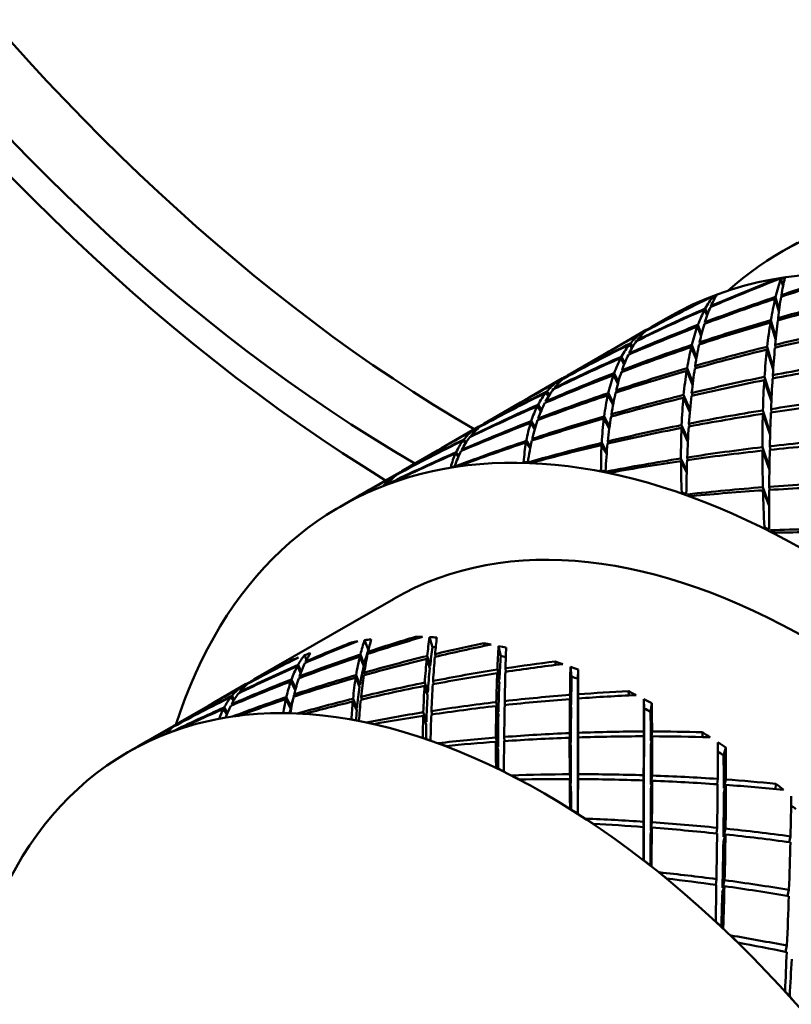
# Model space of a CAD drawing. Header units: inches. Extents: x 0.1 to 33.9, y 0.6 to 21.4.
# Tile 270 of 285: x 28.862 to 29.043, y 16.248 to 16.479. Entities that reach past the tile are written whole.
import ezdxf

# ---------------------------------------------------------------- set-up
doc = ezdxf.new("R2010")
doc.units = ezdxf.units.IN
doc.header["$MEASUREMENT"] = 0
doc.layers.add('Visible (ANSI)', color=7, linetype='Continuous', lineweight=50)

msp = doc.modelspace()

# ---------------------------------------------------------------- linework, layer by layer
at = {"layer": 'Visible (ANSI)'}
for p, q in [((29.04019, 16.42429), (29.04399, 16.42649)), ((29.03911, 16.41775), (29.03901, 16.41792)), ((29.0407, 16.41633), (29.04017, 16.4181)), ((29.02458, 16.4133), (29.02432, 16.41398)), ((29.04036, 16.41391), (29.04031, 16.41426)), ((29.02331, 16.41351), (29.02327, 16.41357)), ((29.02382, 16.41149), (29.02378, 16.41169)), ((29.03973, 16.41044), (29.03886, 16.41342)), ((29.03895, 16.4138), (29.03977, 16.41078)), ((29.02287, 16.4094), (29.02233, 16.41085)), ((29.02247, 16.41111), (29.02297, 16.40969)), ((29.00988, 16.40679), (29.01368, 16.40899)), ((29.02075, 16.40725), (29.02156, 16.40502)), ((29.02243, 16.40755), (29.02236, 16.40787)), ((29.03897, 16.40388), (29.03776, 16.40784)), ((29.03785, 16.40838), (29.03901, 16.4043)), ((29.03959, 16.40836), (29.03952, 16.40885)), ((29.00044, 16.40134), (29.00862, 16.40607)), ((29.00741, 16.40478), (29.00724, 16.40515)), ((29.00745, 16.4053), (29.00759, 16.40497)), ((29.00871, 16.40594), (29.0087, 16.40599)), ((29.02147, 16.40464), (29.0206, 16.40685)), ((29.00522, 16.40176), (29.00476, 16.40271)), ((29.00497, 16.40296), (29.00539, 16.40204)), ((29.00656, 16.40359), (29.00652, 16.40372)), ((29.01932, 16.40257), (29.02043, 16.39965)), ((29.02123, 16.40274), (29.02113, 16.40318)), ((29.03894, 16.40195), (29.03885, 16.40258)), ((28.99084, 16.3958), (28.99882, 16.40041)), ((29.00468, 16.40037), (29.0046, 16.40061)), ((29.02036, 16.39921), (29.01919, 16.40206)), ((29.03839, 16.39681), (29.03691, 16.40146)), ((29.03698, 16.40213), (29.03842, 16.39728)), ((29.00342, 16.39796), (29.00266, 16.39949)), ((29.00285, 16.39985), (29.00357, 16.39832)), ((29.00197, 16.39351), (29.00094, 16.3955)), ((29.00209, 16.39392), (29.0011, 16.39594)), ((29.00306, 16.39631), (29.00294, 16.39666)), ((29.01949, 16.39322), (29.0181, 16.39649)), ((29.01955, 16.3937), (29.0182, 16.39709)), ((29.02023, 16.39709), (29.0201, 16.39764)), ((29.03842, 16.39471), (29.0383, 16.39546)), ((28.98113, 16.39019), (28.98898, 16.39473)), ((28.98783, 16.39336), (28.98758, 16.39379)), ((28.98785, 16.39399), (28.98806, 16.39361)), ((28.98954, 16.39486), (28.98952, 16.39491)), ((29.03797, 16.38932), (29.0363, 16.3943)), ((29.03799, 16.3898), (29.03635, 16.39507)), ((28.98567, 16.39044), (28.9851, 16.39136)), ((28.98585, 16.39075), (28.98534, 16.39164)), ((28.98717, 16.39236), (28.9871, 16.39251)), ((29.00091, 16.38893), (28.99973, 16.39126)), ((29.00155, 16.39188), (29.0017, 16.39145)), ((29.01888, 16.38723), (29.01739, 16.39082)), ((29.01927, 16.39128), (29.01943, 16.39065)), ((28.97134, 16.38454), (28.97915, 16.38905)), ((28.98404, 16.38724), (28.98326, 16.38854)), ((28.98502, 16.38931), (28.98512, 16.38907)), ((28.99961, 16.39076), (29.00083, 16.3885)), ((29.01733, 16.39016), (29.01884, 16.38675)), ((28.98308, 16.38819), (28.9839, 16.38691)), ((29.00044, 16.38629), (29.00061, 16.38582)), ((29.03595, 16.38639), (29.03767, 16.38147)), ((29.03769, 16.38194), (29.03597, 16.38721)), ((29.03789, 16.38751), (29.03802, 16.38671)), ((28.98153, 16.38429), (28.98249, 16.38283)), ((28.98259, 16.38316), (28.98165, 16.38467)), ((28.98328, 16.38531), (28.98341, 16.38501)), ((28.99868, 16.38528), (28.99996, 16.38299)), ((29.00001, 16.3834), (28.99875, 16.3858)), ((29.01864, 16.3841), (29.01881, 16.38346)), ((28.9615, 16.37886), (28.96935, 16.38339)), ((28.968, 16.38249), (28.96828, 16.38211)), ((28.9685, 16.38234), (28.96826, 16.38268)), ((28.96994, 16.38361), (28.96996, 16.38356)), ((29.01688, 16.38309), (29.01839, 16.37985)), ((29.01841, 16.3803), (29.01691, 16.38376)), ((28.96569, 16.38015), (28.96622, 16.37945)), ((28.96638, 16.3797), (28.96587, 16.38039)), ((28.96744, 16.38116), (28.96751, 16.38104)), ((28.98043, 16.37968), (28.9814, 16.37826)), ((28.98146, 16.37856), (28.9805, 16.38006)), ((28.98189, 16.38052), (28.98203, 16.38021)), ((28.99937, 16.37739), (28.99817, 16.37957)), ((28.9996, 16.37992), (28.99977, 16.37946)), ((28.95166, 16.37318), (28.95964, 16.37779)), ((28.9639, 16.37711), (28.96456, 16.37628)), ((28.96466, 16.37651), (28.96402, 16.37737)), ((28.96536, 16.37795), (28.96545, 16.37778)), ((28.99815, 16.37908), (28.99934, 16.37704)), ((29.03751, 16.37371), (29.03585, 16.37857)), ((29.03585, 16.37776), (29.0375, 16.37329)), ((29.0376, 16.37878), (29.03775, 16.37797)), ((29.01812, 16.37294), (29.01676, 16.37593)), ((29.01677, 16.37532), (29.01811, 16.37256)), ((29.01822, 16.37616), (29.01839, 16.37555)), ((28.94186, 16.36752), (28.95004, 16.37225)), ((28.94882, 16.37141), (28.94903, 16.37118)), ((28.94919, 16.37133), (28.94899, 16.37155)), ((28.95027, 16.37225), (28.9503, 16.37222)), ((29.03743, 16.36513), (29.03598, 16.36918)), ((29.036, 16.36845), (29.03743, 16.36478)), ((29.03745, 16.36929), (29.03759, 16.36855)), ((28.93681, 16.3646), (28.9406, 16.3668)), ((28.94931, 16.34295), (28.91654, 16.32404)), ((28.94344, 16.33095), (28.94255, 16.33328)), ((28.95469, 16.33364), (28.95452, 16.3341)), ((28.95851, 16.33165), (28.95782, 16.33401)), ((28.93961, 16.3325), (28.93948, 16.33278)), ((28.97071, 16.33196), (28.97053, 16.3326)), ((28.97449, 16.32958), (28.974, 16.33192)), ((28.9257, 16.32856), (28.92564, 16.32867)), ((28.92894, 16.32869), (28.92844, 16.32976)), ((28.94236, 16.32721), (28.94145, 16.32945)), ((28.94157, 16.32996), (28.94246, 16.32763)), ((28.94349, 16.33013), (28.94339, 16.33058)), ((28.95787, 16.32668), (28.95715, 16.32892)), ((28.95723, 16.32959), (28.95793, 16.32723)), ((28.95919, 16.32941), (28.9591, 16.33004)), ((28.92756, 16.32562), (28.92679, 16.32718)), ((28.92698, 16.32753), (28.92771, 16.32598)), ((28.92881, 16.32805), (28.92874, 16.3283)), ((28.9737, 16.32641), (28.97419, 16.32407)), ((28.97566, 16.32589), (28.97561, 16.32671)), ((28.98741, 16.3275), (28.98725, 16.32832)), ((28.99112, 16.32476), (28.99084, 16.32705)), ((28.99259, 16.32422), (28.99265, 16.32639)), ((28.92642, 16.32204), (28.92542, 16.32408)), ((28.92738, 16.32444), (28.92727, 16.32479)), ((28.9414, 16.32233), (28.94048, 16.32451)), ((28.94148, 16.32283), (28.94057, 16.32512)), ((28.94261, 16.32512), (28.94248, 16.32567)), ((28.97416, 16.32339), (28.97366, 16.32558)), ((28.91466, 16.32295), (28.90793, 16.31906)), ((28.91368, 16.32167), (28.91342, 16.32212)), ((28.91369, 16.32232), (28.91391, 16.32192)), ((28.91538, 16.32319), (28.91536, 16.32324)), ((28.9263, 16.32163), (28.92527, 16.32364)), ((28.95734, 16.32042), (28.95662, 16.32257)), ((28.95738, 16.32105), (28.95667, 16.32334)), ((28.95873, 16.32298), (28.95862, 16.32373)), ((28.9118, 16.31903), (28.91122, 16.31996)), ((28.91198, 16.31934), (28.91145, 16.32025)), ((28.91328, 16.32097), (28.91322, 16.32112)), ((28.92409, 16.31943), (28.92522, 16.31732)), ((28.92532, 16.31773), (28.9242, 16.31994)), ((28.92603, 16.32056), (28.92618, 16.32012)), ((28.94078, 16.31733), (28.93986, 16.31956)), ((28.94174, 16.32002), (28.9419, 16.3194)), ((28.99099, 16.31738), (28.99071, 16.31949)), ((28.99072, 16.32047), (28.991, 16.31818)), ((28.99259, 16.3183), (28.99266, 16.32062)), ((28.99266, 16.31964), (28.99259, 16.3175)), ((29.00453, 16.32034), (29.00443, 16.32131)), ((29.00814, 16.31727), (29.00807, 16.31948)), ((28.90594, 16.31792), (28.89924, 16.31405)), ((28.90943, 16.31715), (28.91026, 16.31585)), ((28.9104, 16.31619), (28.90961, 16.3175)), ((28.91138, 16.31828), (28.91148, 16.31804)), ((28.93979, 16.3189), (28.94073, 16.31679)), ((28.97393, 16.31576), (28.97343, 16.31785)), ((28.97395, 16.31652), (28.97345, 16.31877)), ((28.97549, 16.31808), (28.97543, 16.31901)), ((29.00962, 16.31651), (29.00991, 16.31854)), ((28.9563, 16.31556), (28.95703, 16.31349)), ((28.95705, 16.31417), (28.95633, 16.31638)), ((28.95825, 16.31668), (28.95838, 16.31587)), ((28.89726, 16.3129), (28.89052, 16.30902)), ((28.89657, 16.31194), (28.89632, 16.31229)), ((28.898, 16.31322), (28.89803, 16.31317)), ((28.89606, 16.3121), (28.89635, 16.3117)), ((28.97386, 16.30828), (28.97335, 16.31044)), ((28.9753, 16.3106), (28.97537, 16.30961)), ((28.99094, 16.30931), (28.99065, 16.3115)), ((28.99093, 16.30842), (28.99065, 16.31042)), ((28.99258, 16.30937), (28.99265, 16.31157)), ((28.99258, 16.30848), (28.99265, 16.31049)), ((29.0081, 16.30875), (29.00803, 16.31075)), ((29.00804, 16.31187), (29.0081, 16.30967)), ((29.00969, 16.30967), (29.00998, 16.31187)), ((29.00999, 16.31075), (29.0097, 16.30875)), ((29.0218, 16.31057), (29.02178, 16.31169)), ((28.88864, 16.30793), (28.88702, 16.30699)), ((28.97335, 16.30947), (28.97386, 16.30748)), ((29.02675, 16.30626), (29.02726, 16.30812)), ((28.99095, 16.29977), (28.99067, 16.30185)), ((28.99068, 16.30073), (28.99096, 16.29885)), ((28.99255, 16.29885), (28.99262, 16.30072)), ((28.99262, 16.30185), (28.99256, 16.29977)), ((29.00807, 16.29954), (29.00801, 16.30162)), ((29.00972, 16.29948), (29.01001, 16.30155)), ((29.02537, 16.30075), (29.02527, 16.2995)), ((29.00807, 16.29853), (29.00801, 16.3004)), ((29.00972, 16.29846), (29.01, 16.30032)), ((29.0268, 16.29855), (29.0273, 16.30061)), ((29.0273, 16.29935), (29.0268, 16.29752)), ((29.03893, 16.29838), (29.03904, 16.29961)), ((29.00806, 16.28877), (29.008, 16.29072)), ((29.008, 16.28947), (29.00806, 16.28774)), ((29.00965, 16.28762), (29.00993, 16.28932)), ((29.00995, 16.29059), (29.00966, 16.28866)), ((29.02513, 16.28795), (29.02524, 16.2893)), ((29.02671, 16.28606), (29.02721, 16.28773)), ((29.02672, 16.28718), (29.02723, 16.2891)), ((29.04244, 16.28728), (29.04217, 16.28592)), ((29.02495, 16.27588), (29.02507, 16.27725)), ((29.02646, 16.27409), (29.02696, 16.2756)), ((29.027, 16.27699), (29.02649, 16.27523)), ((29.04178, 16.2733), (29.04209, 16.27473)), ((29.04128, 16.2602), (29.04162, 16.26164))]:
    msp.add_line(p, q, dxfattribs=at)
for centre, major_axis, ratio, start_param, end_param in [((28.95521, 16.67158), (-0.18701, 0.32391), 0.57735, 3.839162, 8.610227), ((28.95521, 16.67158), (-0.18209, 0.31538), 0.57735, 3.814203, 8.63604), ((28.96913, 16.67962), (-0.18209, 0.31538), 0.57735, 0.038231, 2.352855), ((28.96565, 16.67761), (-0.1378, 0.23867), 0.57735, 3.470264, 8.081016), ((29.15043, 16.23336), (-0.11024, 0.19093), 0.57735, 3.02103, 6.403748), ((29.12391, 16.21805), (-0.11024, 0.19093), 0.57735, 3.141593, 6.283185), ((29.09989, 16.20418), (0.28885, 0.10925), 0.704678, 1.454135, 1.511193), ((29.07106, 16.18754), (0.26632, 0.15508), 0.715389, 1.227976, 1.282855), ((29.09989, 16.20418), (0.27539, 0.13851), 0.714069, 1.432479, 1.489537), ((29.07106, 16.18754), (0.2485, 0.18278), 0.710464, 1.203795, 1.258674), ((29.09989, 16.20418), (0.05124, -0.22464), 0.171042, 3.415267, 3.472325), ((29.11301, 16.21176), (-0.09387, 0.20008), 0.572774, 6.113025, 6.119949), ((29.11301, 16.21176), (0.09489, -0.1995), 0.600832, 2.961635, 2.96856), ((29.07106, 16.18754), (-0.02478, 0.24004), 0.094734, 0.270226, 0.325106), ((29.09989, 16.20418), (0.25888, 0.16733), 0.714387, 1.407348, 1.464406), ((29.09989, 16.20418), (0.07003, -0.2139), 0.209397, 3.280858, 3.337916), ((29.11301, 16.21176), (-0.09426, 0.19988), 0.565767, 6.23696, 6.243884), ((29.07106, 16.18754), (-0.04123, 0.23043), 0.145057, 0.154535, 0.209414), ((29.11301, 16.21176), (-0.09423, 0.19986), 0.594035, 6.230378, 6.237302), ((29.07106, 16.18754), (0.22946, 0.20735), 0.696863, 1.186, 1.240879), ((29.09989, 16.20418), (0.28885, 0.10925), 0.704678, 1.515939, 1.573093), ((29.07106, 16.18754), (0.26632, 0.15508), 0.715389, 1.287601, 1.345687), ((29.09989, 16.20418), (0.05124, -0.22464), 0.171042, 3.47707, 3.534224), ((29.09989, 16.20418), (0.29889, 0.08134), 0.687202, 1.528866, 1.58602), ((29.07106, 16.18754), (-0.02478, 0.24004), 0.094734, 0.329851, 0.387937), ((29.07106, 16.18754), (0.28161, 0.12583), 0.711093, 1.312011, 1.370097), ((29.09989, 16.20418), (0.27539, 0.13851), 0.714069, 1.494282, 1.551436), ((29.07106, 16.18754), (0.2485, 0.18278), 0.710464, 1.26342, 1.321506), ((29.09989, 16.20418), (0.07003, -0.2139), 0.209397, 3.342662, 3.399816), ((29.07106, 16.18754), (-0.04123, 0.23043), 0.145057, 0.21416, 0.272246), ((29.07106, 16.18754), (0.26632, 0.15508), 0.715389, 1.351365, 1.408519), ((29.09989, 16.20418), (0.29889, 0.08134), 0.687202, 1.591698, 1.6483), ((29.07106, 16.18754), (0.28161, 0.12583), 0.711093, 1.375775, 1.432929), ((29.07106, 16.18754), (-0.04123, 0.23043), 0.145057, 0.277924, 0.335078), ((29.09989, 16.20418), (0.05124, -0.22464), 0.171042, 3.539902, 3.596504), ((29.07106, 16.18754), (-0.02478, 0.24004), 0.094734, 0.393615, 0.450769), ((29.09989, 16.20418), (0.25888, 0.16733), 0.714387, 1.469151, 1.500567), ((29.07106, 16.18754), (0.22946, 0.20735), 0.696863, 1.245625, 1.275362), ((29.09989, 16.20418), (0.28885, 0.10925), 0.704678, 1.57877, 1.635373), ((29.09989, 16.20418), (0.09013, -0.20247), 0.234646, 3.19768, 3.254834), ((29.07106, 16.18754), (-0.05916, 0.2201), 0.188906, 0.086575, 0.144661), ((29.09989, 16.20418), (0.09013, -0.20247), 0.234646, 3.151301, 3.192934), ((29.07106, 16.18754), (-0.05916, 0.2201), 0.188906, 0.050414, 0.08183), ((29.09989, 16.20418), (0.07003, -0.2139), 0.209397, 3.405494, 3.462096), ((29.09989, 16.20418), (0.30578, 0.05589), 0.663148, 1.59328, 1.649882), ((29.07106, 16.18754), (0.2936, 0.09697), 0.698052, 1.394168, 1.451322), ((29.09989, 16.20418), (0.27539, 0.13851), 0.714069, 1.557114, 1.613716), ((29.07106, 16.18754), (0.2485, 0.18278), 0.710464, 1.327184, 1.384337), ((29.09989, 16.20418), (0.09013, -0.20247), 0.234646, 3.260512, 3.317114), ((29.07106, 16.18754), (0.28161, 0.12583), 0.711093, 1.439158, 1.495761), ((29.07106, 16.18754), (-0.05916, 0.2201), 0.188906, 0.150339, 0.207493), ((29.07106, 16.18754), (-0.04123, 0.23043), 0.145057, 0.341308, 0.39791), ((29.09989, 16.20418), (0.29889, 0.08134), 0.687202, 1.654529, 1.710949), ((29.07106, 16.18754), (-0.05916, 0.2201), 0.188906, 0.213723, 0.270325), ((29.09989, 16.20418), (0.07003, -0.2139), 0.209397, 3.468326, 3.524745), ((29.09989, 16.20418), (0.30578, 0.05589), 0.663148, 1.656112, 1.712532), ((29.07106, 16.18754), (0.2936, 0.09697), 0.698052, 1.457552, 1.514154), ((29.09989, 16.20418), (0.05124, -0.22464), 0.171042, 3.602734, 3.659154), ((29.07106, 16.18754), (-0.02478, 0.24004), 0.094734, 0.456999, 0.513601), ((29.09989, 16.20418), (0.28885, 0.10925), 0.704678, 1.641602, 1.698022), ((29.07106, 16.18754), (0.26632, 0.15508), 0.715389, 1.414749, 1.471351), ((29.09989, 16.20418), (0.09013, -0.20247), 0.234646, 3.323344, 3.379763), ((29.07106, 16.18754), (0.30222, 0.07003), 0.677543, 1.465749, 1.522351), ((29.09989, 16.20418), (0.29889, 0.08134), 0.687202, 1.717361, 1.773963), ((29.07106, 16.18754), (0.28161, 0.12583), 0.711093, 1.502173, 1.558592), ((29.07106, 16.18754), (-0.07856, 0.20905), 0.22214, 0.036772, 0.068188), ((29.09989, 16.20418), (0.09013, -0.20247), 0.234646, 3.386175, 3.442777), ((29.09989, 16.20418), (0.30578, 0.05589), 0.663148, 1.718944, 1.775546), ((29.07106, 16.18754), (0.2936, 0.09697), 0.698052, 1.520566, 1.576986), ((29.07106, 16.18754), (-0.05916, 0.2201), 0.188906, 0.276738, 0.333157), ((29.09989, 16.20418), (0.07003, -0.2139), 0.209397, 3.531157, 3.587759), ((29.07106, 16.18754), (-0.04123, 0.23043), 0.145057, 0.404322, 0.460742), ((29.09989, 16.20418), (0.31002, 0.03328), 0.634057, 1.646103, 1.702523), ((29.04704, 16.17367), (-0.11024, 0.19093), 0.57735, 2.660739, 6.76457), ((29.09989, 16.20418), (0.27539, 0.13851), 0.714069, 1.619946, 1.651362), ((29.07106, 16.18754), (0.2485, 0.18278), 0.710464, 1.390567, 1.419483), ((29.09989, 16.20418), (0.11096, -0.19052), 0.243118, 3.172092, 3.228511), ((29.07106, 16.18754), (-0.07856, 0.20905), 0.22214, 0.074418, 0.13102), ((29.09989, 16.20418), (0.11096, -0.19052), 0.243118, 3.120032, 3.165862), ((29.09989, 16.20418), (0.31002, 0.03328), 0.634057, 1.708935, 1.765537), ((29.07106, 16.18754), (0.30222, 0.07003), 0.677543, 1.528764, 1.585183), ((29.09989, 16.20418), (0.05124, -0.22464), 0.171042, 3.665566, 3.722168), ((29.07106, 16.18754), (-0.02478, 0.24004), 0.094734, 0.520014, 0.576433), ((29.09989, 16.20418), (0.28885, 0.10925), 0.704678, 1.704434, 1.761036), ((29.07106, 16.18754), (0.26632, 0.15508), 0.715389, 1.477763, 1.534183), ((29.09989, 16.20418), (0.11096, -0.19052), 0.243118, 3.234924, 3.291526), ((29.07106, 16.18754), (0.2936, 0.09697), 0.698052, 1.583216, 1.639818), ((29.07106, 16.18754), (-0.07856, 0.20905), 0.22214, 0.137432, 0.193852), ((29.07106, 16.18754), (-0.05916, 0.2201), 0.188906, 0.339387, 0.395989), ((29.07106, 16.18754), (0.30222, 0.07003), 0.677543, 1.591413, 1.648015), ((29.07106, 16.18754), (0.28161, 0.12583), 0.711093, 1.564822, 1.621424), ((29.09989, 16.20418), (0.30578, 0.05589), 0.663148, 1.781776, 1.83893), ((29.07106, 16.18754), (-0.07856, 0.20905), 0.22214, 0.200081, 0.256684), ((29.09989, 16.20418), (0.09013, -0.20247), 0.234646, 3.449007, 3.506161), ((29.09989, 16.20418), (0.31002, 0.03328), 0.634057, 1.771767, 1.828921), ((29.09989, 16.20418), (0.07003, -0.2139), 0.209397, 3.593989, 3.651143), ((29.07106, 16.18754), (-0.04123, 0.23043), 0.145057, 0.466971, 0.523573), ((29.09989, 16.20418), (0.31214, 0.01339), 0.601213, 1.688426, 1.745028), ((29.07106, 16.18754), (0.3079, 0.04579), 0.651139, 1.525275, 1.581695), ((29.09989, 16.20418), (0.29889, 0.08134), 0.687202, 1.780193, 1.837347), ((29.09989, 16.20418), (0.11096, -0.19052), 0.243118, 3.297756, 3.35491), ((29.09989, 16.20418), (0.31214, 0.01339), 0.601213, 1.751258, 1.808412), ((29.07106, 16.18754), (0.3079, 0.04579), 0.651139, 1.587925, 1.644527), ((29.09989, 16.20418), (0.05124, -0.22464), 0.171042, 3.728398, 3.785552), ((29.07106, 16.18754), (-0.02478, 0.24004), 0.094734, 0.582663, 0.639265), ((29.09989, 16.20418), (0.30578, 0.05589), 0.663148, 1.844608, 1.902694), ((29.07106, 16.18754), (0.2936, 0.09697), 0.698052, 1.645496, 1.70265), ((29.09989, 16.20418), (0.13168, -0.17847), 0.233413, 3.093634, 3.140513), ((29.07106, 16.18754), (-0.09907, 0.19736), 0.240506, 0.014057, 0.045472), ((29.09989, 16.20418), (0.11096, -0.19052), 0.243118, 3.360588, 3.418674), ((29.09989, 16.20418), (0.31002, 0.03328), 0.634057, 1.834599, 1.892685), ((29.07106, 16.18754), (0.30222, 0.07003), 0.677543, 1.653693, 1.710847), ((29.07106, 16.18754), (-0.07856, 0.20905), 0.22214, 0.262361, 0.319515), ((29.09989, 16.20418), (0.09013, -0.20247), 0.234646, 3.511839, 3.569925), ((29.07106, 16.18754), (-0.05916, 0.2201), 0.188906, 0.401667, 0.458821), ((29.09989, 16.20418), (0.28885, 0.10925), 0.704678, 1.767266, 1.798682), ((29.07106, 16.18754), (0.26632, 0.15508), 0.715389, 1.540413, 1.569108), ((29.09989, 16.20418), (0.13168, -0.17847), 0.233413, 3.146742, 3.203896), ((29.07106, 16.18754), (-0.09907, 0.19736), 0.240506, 0.051702, 0.108304), ((29.09989, 16.20418), (0.31214, 0.01339), 0.601213, 1.814089, 1.872175), ((29.07106, 16.18754), (0.3079, 0.04579), 0.651139, 1.650205, 1.707358), ((29.09989, 16.20418), (0.07003, -0.2139), 0.209397, 3.656821, 3.714907), ((29.07106, 16.18754), (-0.04123, 0.23043), 0.145057, 0.529251, 0.586405), ((29.09989, 16.20418), (0.29889, 0.08134), 0.687202, 1.843025, 1.901111), ((29.07106, 16.18754), (0.28161, 0.12583), 0.711093, 1.627102, 1.684256), ((29.07106, 16.18754), (0.30222, 0.07003), 0.677543, 1.715593, 1.77265), ((29.09989, 16.20418), (0.13168, -0.17847), 0.233413, 3.209574, 3.26766), ((29.09989, 16.20418), (0.31002, 0.03328), 0.634057, 1.897431, 1.95231), ((29.07106, 16.18754), (-0.09907, 0.19736), 0.240506, 0.113982, 0.171136), ((29.09989, 16.20418), (0.11096, -0.19052), 0.243118, 3.423419, 3.478299), ((29.07106, 16.18754), (-0.07856, 0.20905), 0.22214, 0.324261, 0.381319), ((29.07106, 16.18754), (0.3079, 0.04579), 0.651139, 1.712104, 1.769162), ((29.07106, 16.18754), (-0.05916, 0.2201), 0.188906, 0.463567, 0.520625), ((29.09989, 16.20418), (0.3125, -0.0041), 0.565561, 1.721785, 1.778939), ((29.07106, 16.18754), (0.31117, 0.02439), 0.620292, 1.573212, 1.629814), ((29.07106, 16.18754), (0.2936, 0.09697), 0.698052, 1.707395, 1.764453), ((29.09989, 16.20418), (0.30578, 0.05589), 0.663148, 1.90744, 1.962319), ((29.09989, 16.20418), (0.13168, -0.17847), 0.233413, 3.272406, 3.327285), ((29.07106, 16.18754), (-0.09907, 0.19736), 0.240506, 0.175882, 0.23294), ((29.09989, 16.20418), (0.31214, 0.01339), 0.601213, 1.876921, 1.9318), ((29.09989, 16.20418), (0.09013, -0.20247), 0.234646, 3.574671, 3.62955), ((29.09989, 16.20418), (0.3125, -0.0041), 0.565561, 1.784617, 1.842703), ((29.07106, 16.18754), (0.31117, 0.02439), 0.620292, 1.635492, 1.692646), ((29.09989, 16.20418), (0.05124, -0.22464), 0.171042, 3.79123, 3.849316), ((29.07106, 16.18754), (-0.02478, 0.24004), 0.094734, 0.644943, 0.702097), ((29.05794, 16.17996), (0.12618, -0.18143), 0.56925, 2.749103, 2.756028), ((29.05794, 16.17996), (0.12297, -0.18341), 0.543536, 2.751603, 2.758528), ((29.07106, 16.18754), (0.31117, 0.02439), 0.620292, 1.697392, 1.75445), ((29.09989, 16.20418), (0.3125, -0.0041), 0.565561, 1.847448, 1.902328), ((29.09989, 16.20418), (0.07003, -0.2139), 0.209397, 3.719653, 3.774532), ((29.07106, 16.18754), (-0.04123, 0.23043), 0.145057, 0.591151, 0.648209), ((29.09989, 16.20418), (0.15156, -0.16682), 0.207128, 3.078167, 3.123301), ((29.07106, 16.18754), (-0.11995, 0.1853), 0.241136, 6.270901, 6.302317), ((29.05794, 16.17996), (0.12644, -0.18127), 0.576326, 2.873383, 2.880307), ((29.05794, 16.17996), (0.12407, -0.18274), 0.54939, 2.873654, 2.880579), ((29.05794, 16.17996), (0.1257, -0.18174), 0.562337, 2.625493, 2.632418), ((29.05794, 16.17996), (0.1217, -0.18418), 0.538201, 2.629929, 2.636854), ((29.09989, 16.20418), (0.29889, 0.08134), 0.687202, 1.905857, 1.937273), ((29.07106, 16.18754), (0.28161, 0.12583), 0.711093, 1.689002, 1.718068), ((29.09989, 16.20418), (0.15156, -0.16682), 0.207128, 3.128047, 3.182926), ((29.07106, 16.18754), (-0.11995, 0.1853), 0.241136, 0.023877, 0.080935), ((29.05794, 16.17996), (0.12499, -0.18218), 0.555686, 2.996152, 3.003076), ((29.07106, 16.18754), (0.31249, 0.00558), 0.58614, 1.610925, 1.668079), ((29.05794, 16.17996), (0.12644, -0.18126), 0.583462, 2.998405, 3.00533), ((29.05794, 16.17996), (0.12499, -0.18218), 0.555686, 2.502478, 2.509402), ((29.07106, 16.18754), (0.31249, 0.00558), 0.58614, 1.672824, 1.729882), ((29.09989, 16.20418), (0.31137, -0.01956), 0.527741, 1.810503, 1.865382), ((29.09989, 16.20418), (0.05124, -0.22464), 0.171042, 3.854062, 3.908941), ((29.07106, 16.18754), (-0.02478, 0.24004), 0.094734, 0.706843, 0.763901), ((29.09989, 16.20418), (0.31137, -0.01956), 0.527741, 1.747671, 1.805757), ((29.05794, 16.17996), (0.12027, -0.18504), 0.533459, 2.508568, 2.515493), ((29.04704, 16.17367), (-0.09774, 0.16928), 0.57735, 3.141593, 6.283185), ((29.05794, 16.17996), (0.12407, -0.18274), 0.54939, 2.37998, 2.386905), ((29.07106, 16.18754), (0.31218, -0.01099), 0.549491, 1.639959, 1.697017), ((29.05794, 16.17996), (0.11872, -0.18597), 0.52937, 2.387462, 2.394387), ((29.09989, 16.20418), (0.30891, -0.03335), 0.488152, 1.767335, 1.822214), ((29.013, 16.15401), (-0.2561, -0.09687), 0.704678, 4.727048, 4.776144), ((29.00623, 16.15011), (0.0831, -0.17746), 0.579893, 2.97811, 2.991308), ((29.013, 16.15401), (-0.06209, 0.18965), 0.209397, 0.270586, 0.319682), ((29.00623, 16.15011), (0.08355, -0.1772), 0.594035, 2.951192, 2.96439), ((29.013, 16.15401), (-0.265, -0.07212), 0.687202, 4.739975, 4.789071), ((28.98766, 16.13938), (-0.24968, -0.11157), 0.711093, 4.531572, 4.574521), ((28.98766, 16.13938), (0.03656, -0.2043), 0.145057, 3.433721, 3.47667), ((29.00623, 16.15011), (0.0832, -0.17739), 0.587017, 2.852691, 2.865888), ((29.013, 16.15401), (-0.04543, 0.19917), 0.171042, 0.404994, 0.45409), ((29.00623, 16.15011), (-0.08413, 0.17688), 0.600832, 5.965635, 5.978832), ((28.98766, 16.13938), (0.02197, -0.21282), 0.094734, 3.549412, 3.592362), ((28.98766, 16.13938), (-0.23612, -0.1375), 0.715389, 4.507162, 4.550112), ((29.013, 16.15401), (-0.0613, 0.18722), 0.209397, 0.271211, 0.320871), ((29.00623, 16.15011), (0.08248, -0.17493), 0.594035, 2.963432, 2.963764), ((29.013, 16.15401), (-0.04485, 0.19662), 0.171042, 0.40562, 0.455279), ((29.00623, 16.15011), (-0.08306, 0.17462), 0.600832, 5.972352, 5.978206), ((29.013, 16.15401), (-0.27111, -0.04956), 0.663148, 4.741557, 4.790654), ((28.98766, 16.13938), (-0.2603, -0.08598), 0.698052, 4.549965, 4.592915), ((29.00623, 16.15011), (0.08355, -0.1772), 0.594035, 2.726431, 2.739629), ((29.013, 16.15401), (-0.03011, 0.20805), 0.123938, 0.527365, 0.576462), ((29.00623, 16.15011), (-0.08496, 0.17643), 0.607292, 5.837561, 5.850759), ((28.98766, 16.13938), (0.00854, -0.22073), 0.04117, 3.654401, 3.697351), ((29.013, 16.15401), (-0.24417, -0.1228), 0.714069, 4.705391, 4.754488), ((28.98766, 16.13938), (-0.22032, -0.16206), 0.710464, 4.48298, 4.52593), ((29.00623, 16.15011), (0.08323, -0.17739), 0.572774, 3.102752, 3.11595), ((29.013, 16.15401), (-0.07991, 0.17951), 0.234646, 0.125604, 0.1747), ((29.013, 16.15401), (-0.265, -0.07212), 0.687202, 4.796122, 4.851722), ((28.98766, 16.13938), (-0.24968, -0.11157), 0.711093, 4.581573, 4.637353), ((29.00623, 16.15011), (0.0832, -0.17739), 0.587017, 3.077451, 3.090649), ((28.98766, 16.13938), (0.05245, -0.19514), 0.188906, 3.306136, 3.349086), ((29.013, 16.15401), (-0.06209, 0.18965), 0.209397, 0.326733, 0.382332), ((29.013, 16.15401), (-0.27111, -0.04956), 0.663148, 4.797705, 4.853304), ((28.98766, 16.13938), (0.03656, -0.2043), 0.145057, 3.483722, 3.539502), ((28.98766, 16.13938), (-0.2603, -0.08598), 0.698052, 4.599966, 4.655747), ((29.013, 16.15401), (-0.04543, 0.19917), 0.171042, 0.461141, 0.516741), ((28.98766, 16.13938), (0.02197, -0.21282), 0.094734, 3.599413, 3.655194), ((29.013, 16.15401), (-0.02973, 0.20539), 0.123938, 0.527991, 0.577651), ((29.00623, 16.15011), (-0.08387, 0.17417), 0.607292, 5.841075, 5.850133), ((29.013, 16.15401), (-0.2561, -0.09687), 0.704678, 4.783195, 4.838794), ((28.98766, 16.13938), (-0.23612, -0.1375), 0.715389, 4.557163, 4.612944), ((29.013, 16.15401), (-0.07991, 0.17951), 0.234646, 0.181751, 0.23735), ((28.98766, 16.13938), (0.05245, -0.19514), 0.188906, 3.356137, 3.411918), ((29.013, 16.15401), (-0.0613, 0.18722), 0.209397, 0.326733, 0.383519), ((28.98766, 16.13938), (-0.24648, -0.11014), 0.711093, 4.580383, 4.581333), ((29.013, 16.15401), (-0.04485, 0.19662), 0.171042, 0.461141, 0.517928), ((28.98766, 16.13938), (-0.25698, -0.08488), 0.698052, 4.598777, 4.599613), ((28.98766, 16.13938), (-0.26795, -0.06209), 0.677543, 4.608163, 4.663944), ((29.013, 16.15401), (-0.27487, -0.02951), 0.634057, 4.731549, 4.780645), ((28.98766, 16.13938), (-0.26795, -0.06209), 0.677543, 4.558162, 4.601112), ((29.00623, 16.15011), (-0.08413, 0.17688), 0.600832, 5.740874, 5.754071), ((29.013, 16.15401), (-0.01605, 0.21631), 0.071884, 0.638255, 0.687351), ((29.00623, 16.15011), (-0.08602, 0.17585), 0.613302, 5.708553, 5.721751), ((28.98766, 16.13938), (-0.00395, -0.22798), 0.013437, 2.489929, 2.532879), ((28.98766, 16.13938), (-0.24968, -0.11157), 0.711093, 4.644585, 4.700185), ((28.98766, 16.13938), (0.06965, -0.18534), 0.22214, 3.178365, 3.209781), ((29.013, 16.15401), (-0.27111, -0.04956), 0.663148, 4.860537, 4.916317), ((28.98766, 16.13938), (-0.2603, -0.08598), 0.698052, 4.662979, 4.718578), ((28.98766, 16.13938), (0.05245, -0.19514), 0.188906, 3.41915, 3.47475), ((29.013, 16.15401), (-0.06209, 0.18965), 0.209397, 0.389565, 0.445345), ((28.98766, 16.13938), (0.03656, -0.2043), 0.145057, 3.546735, 3.602334), ((29.013, 16.15401), (-0.27487, -0.02951), 0.634057, 4.787696, 4.843296), ((29.013, 16.15401), (-0.03011, 0.20805), 0.123938, 0.583513, 0.639112), ((28.98766, 16.13938), (-0.26452, -0.0613), 0.677543, 4.606974, 4.607641), ((28.98766, 16.13938), (0.00854, -0.22073), 0.04117, 3.704402, 3.760183), ((29.013, 16.15401), (-0.01585, 0.21354), 0.071884, 0.63888, 0.68854), ((29.00623, 16.15011), (-0.08492, 0.1736), 0.613302, 5.71031, 5.721125), ((28.98766, 16.13938), (-0.0039, -0.22507), 0.013437, 2.489929, 2.534636), ((29.013, 16.15401), (-0.24417, -0.1228), 0.714069, 4.761539, 4.792955), ((28.98766, 16.13938), (-0.22032, -0.16206), 0.710464, 4.532981, 4.561556), ((29.013, 16.15401), (-0.265, -0.07212), 0.687202, 4.858954, 4.914735), ((29.013, 16.15401), (-0.09837, 0.16892), 0.243118, 0.030499, 0.086099), ((28.98766, 16.13938), (0.06965, -0.18534), 0.22214, 3.216832, 3.272612), ((29.013, 16.15401), (-0.09837, 0.16892), 0.243118, 6.258801, 6.306633), ((29.013, 16.15401), (-0.07991, 0.17951), 0.234646, 0.244583, 0.300363), ((28.98766, 16.13938), (-0.24648, -0.11014), 0.711093, 4.644102, 4.644455), ((29.013, 16.15401), (-0.0613, 0.18722), 0.209397, 0.389565, 0.446534), ((28.98766, 16.13938), (-0.25698, -0.08488), 0.698052, 4.661792, 4.662792), ((29.013, 16.15401), (-0.27487, -0.02951), 0.634057, 4.850528, 4.906309), ((28.98766, 16.13938), (-0.26795, -0.06209), 0.677543, 4.671176, 4.726776), ((29.013, 16.15401), (-0.04543, 0.19917), 0.171042, 0.523973, 0.579754), ((28.98766, 16.13938), (0.02197, -0.21282), 0.094734, 3.662426, 3.718026), ((29.013, 16.15401), (-0.02973, 0.20539), 0.123938, 0.583513, 0.640299), ((29.013, 16.15401), (-0.2561, -0.09687), 0.704678, 4.846027, 4.901807), ((28.98766, 16.13938), (-0.23612, -0.1375), 0.715389, 4.620176, 4.675775), ((29.013, 16.15401), (-0.09837, 0.16892), 0.243118, 0.093331, 0.149112), ((28.98766, 16.13938), (0.06965, -0.18534), 0.22214, 3.279845, 3.335444), ((28.98766, 16.13938), (-0.2603, -0.08598), 0.698052, 4.72563, 4.774726), ((29.013, 16.15401), (-0.27111, -0.04956), 0.663148, 4.923368, 4.966318), ((29.013, 16.15401), (-0.07991, 0.17951), 0.234646, 0.307415, 0.350364), ((28.98766, 16.13938), (0.05245, -0.19514), 0.188906, 3.481801, 3.530897), ((29.013, 16.15401), (-0.07889, 0.17721), 0.234646, 0.270887, 0.301552), ((29.013, 16.15401), (-0.07889, 0.17721), 0.234646, 0.260517, 0.267342), ((28.98766, 16.13938), (-0.26795, -0.06209), 0.677543, 4.733827, 4.782923), ((28.98766, 16.13938), (0.03656, -0.2043), 0.145057, 3.609385, 3.658482), ((29.013, 16.15401), (-0.04485, 0.19662), 0.171042, 0.523973, 0.580943), ((28.98766, 16.13938), (-0.26452, -0.0613), 0.677543, 4.669989, 4.670879), ((29.013, 16.15401), (-0.27674, -0.01188), 0.601213, 4.767187, 4.822786), ((28.98766, 16.13938), (-0.27299, -0.0406), 0.651139, 4.604675, 4.660456), ((29.013, 16.15401), (-0.01605, 0.21631), 0.071884, 0.694402, 0.750001), ((28.98766, 16.13938), (-0.00395, -0.22798), 0.013437, 2.427098, 2.482878), ((28.98766, 16.13938), (-0.27299, -0.0406), 0.651139, 4.554674, 4.597624), ((29.013, 16.15401), (-0.27674, -0.01188), 0.601213, 4.711039, 4.760135), ((29.00623, 16.15011), (-0.08496, 0.17643), 0.607292, 5.6128, 5.625998), ((29.013, 16.15401), (-0.00306, 0.22394), 0.017655, 0.739125, 0.788221), ((29.00623, 16.15011), (-0.0873, 0.17515), 0.618746, 5.578628, 5.591826), ((28.98766, 16.13938), (-0.24968, -0.11157), 0.711093, 4.707236, 4.756332), ((29.013, 16.15401), (-0.265, -0.07212), 0.687202, 4.921786, 4.964735), ((29.013, 16.15401), (-0.09837, 0.16892), 0.243118, 0.156163, 0.199113), ((28.98766, 16.13938), (0.06965, -0.18534), 0.22214, 3.342496, 3.391592), ((29.013, 16.15401), (-0.07889, 0.17721), 0.234646, 0.307415, 0.323268), ((28.98766, 16.13938), (-0.25698, -0.08488), 0.698052, 4.724441, 4.725487), ((29.013, 16.15401), (-0.27487, -0.02951), 0.634057, 4.91336, 4.956309), ((29.013, 16.15401), (-0.06209, 0.18965), 0.209397, 0.452397, 0.495346), ((28.98766, 16.13938), (-0.26452, -0.0613), 0.677543, 4.732638, 4.733639), ((29.013, 16.15401), (-0.27674, -0.01188), 0.601213, 4.830018, 4.885799), ((28.98766, 16.13938), (-0.27299, -0.0406), 0.651139, 4.667688, 4.723287), ((29.013, 16.15401), (-0.03011, 0.20805), 0.123938, 0.646345, 0.702125), ((28.98766, 16.13938), (0.00854, -0.22073), 0.04117, 3.767415, 3.823014), ((28.98766, 16.13938), (-0.2695, -0.04008), 0.651139, 4.603486, 4.603918), ((29.013, 16.15401), (-0.01585, 0.21354), 0.071884, 0.694402, 0.751188), ((28.98766, 16.13938), (-0.0039, -0.22507), 0.013437, 2.427098, 2.484067), ((28.98766, 16.13938), (-0.2695, -0.04008), 0.651139, 4.597534, 4.597624), ((29.013, 16.15401), (-0.00302, 0.22107), 0.017655, 0.739751, 0.78941), ((29.00623, 16.15011), (-0.08619, 0.17291), 0.618746, 5.580385, 5.5912), ((28.98766, 16.13938), (-0.01572, -0.23456), 0.067729, 2.401563, 2.444512), ((28.99442, 16.14329), (-0.11188, 0.16086), 0.56925, 6.022016, 6.035214), ((28.99442, 16.14329), (-0.11081, 0.16152), 0.555686, 6.000151, 6.013349), ((28.99442, 16.14329), (-0.11144, 0.16113), 0.562337, 5.898406, 5.911604), ((28.99442, 16.14329), (-0.11, 0.16202), 0.54939, 5.877654, 5.890852), ((28.99442, 16.14329), (-0.11081, 0.16152), 0.555686, 5.77539, 5.788588), ((29.013, 16.15401), (-0.0613, 0.18722), 0.209397, 0.452397, 0.476418), ((28.98766, 16.13938), (-0.27299, -0.0406), 0.651139, 4.730339, 4.779435), ((29.013, 16.15401), (-0.27674, -0.01188), 0.601213, 4.89285, 4.9358), ((29.013, 16.15401), (-0.04543, 0.19917), 0.171042, 0.586805, 0.629755), ((28.98766, 16.13938), (0.02197, -0.21282), 0.094734, 3.725077, 3.774173), ((28.98766, 16.13938), (-0.2695, -0.04008), 0.651139, 4.666501, 4.667219), ((29.013, 16.15401), (-0.02973, 0.20539), 0.123938, 0.646345, 0.703314), ((28.98766, 16.13938), (-0.01552, -0.23156), 0.067729, 2.401563, 2.446269), ((28.98766, 16.13938), (-0.23612, -0.1375), 0.715389, 4.682827, 4.711182), ((28.98766, 16.13938), (0.08783, -0.17498), 0.240506, 3.194116, 3.243213), ((29.013, 16.15401), (-0.11675, 0.15823), 0.233413, 6.232442, 6.281284), ((28.99442, 16.14329), (-0.11144, 0.16113), 0.562337, 6.123167, 6.136365), ((28.98766, 16.13938), (0.08783, -0.17498), 0.240506, 3.155649, 3.187065), ((28.99442, 16.14329), (-0.10902, 0.16262), 0.543536, 5.755603, 5.7688), ((28.98766, 16.13938), (-0.2695, -0.04008), 0.651139, 4.72915, 4.73005), ((29.013, 16.15401), (-0.04485, 0.19662), 0.171042, 0.586805, 0.615234), ((29.013, 16.15401), (-0.2561, -0.09687), 0.704678, 4.908859, 4.940275), ((29.013, 16.15401), (-0.11675, 0.15823), 0.233413, 0.00515, 0.048099), ((28.99442, 16.14329), (-0.1121, 0.16072), 0.576326, 6.146296, 6.159493), ((28.99442, 16.14329), (-0.11, 0.16202), 0.54939, 5.652893, 5.666091), ((28.98766, 16.13938), (-0.27589, -0.02162), 0.620292, 4.715626, 4.764722), ((29.013, 16.15401), (-0.27706, 0.00363), 0.565561, 4.800546, 4.856326), ((28.98766, 16.13938), (-0.27589, -0.02162), 0.620292, 4.652975, 4.708575), ((29.013, 16.15401), (-0.01605, 0.21631), 0.071884, 0.757234, 0.813014), ((28.98766, 16.13938), (-0.00395, -0.22798), 0.013437, 2.364266, 2.419865), ((28.98766, 16.13938), (-0.27589, -0.02162), 0.620292, 4.589963, 4.645743), ((29.013, 16.15401), (-0.27706, 0.00363), 0.565561, 4.737714, 4.793313), ((29.013, 16.15401), (-0.00306, 0.22394), 0.017655, 0.795272, 0.850872), ((28.98766, 16.13938), (-0.27589, -0.02162), 0.620292, 4.539962, 4.582911), ((29.013, 16.15401), (-0.27706, 0.00363), 0.565561, 4.681566, 4.730662), ((28.98766, 16.13938), (-0.01572, -0.23456), 0.067729, 2.338731, 2.394511), ((29.00623, 16.15011), (-0.08602, 0.17585), 0.613302, 5.483792, 5.49699), ((28.99442, 16.14329), (-0.1079, 0.1633), 0.538201, 5.633929, 5.647126), ((29.013, 16.15401), (-0.27706, 0.00363), 0.565561, 4.863377, 4.906327), ((29.013, 16.15401), (-0.03011, 0.20805), 0.123938, 0.709177, 0.752126), ((28.98766, 16.13938), (-0.27236, -0.02135), 0.620292, 4.714437, 4.715171), ((28.98766, 16.13938), (0.00854, -0.22073), 0.04117, 3.830066, 3.879162), ((28.98766, 16.13938), (-0.27236, -0.02135), 0.620292, 4.651789, 4.652259), ((29.013, 16.15401), (-0.01585, 0.21354), 0.071884, 0.757234, 0.814203), ((28.98766, 16.13938), (-0.0039, -0.22507), 0.013437, 2.364266, 2.421052), ((28.98766, 16.13938), (-0.27236, -0.02135), 0.620292, 4.645646, 4.645743), ((28.98766, 16.13938), (-0.27236, -0.02135), 0.620292, 4.588773, 4.588894), ((29.013, 16.15401), (-0.00302, 0.22107), 0.017655, 0.795272, 0.852059), ((28.98766, 16.13938), (-0.27236, -0.02135), 0.620292, 4.582403, 4.582911), ((28.98766, 16.13938), (-0.01552, -0.23156), 0.067729, 2.338731, 2.395701), ((29.013, 16.15401), (0.0091, 0.23091), 0.036942, 5.402486, 5.451582), ((29.00623, 16.15011), (-0.08879, 0.17433), 0.623521, 5.447834, 5.461032), ((28.98766, 16.13938), (-0.02695, -0.24038), 0.120939, 2.319452, 2.362402), ((29.013, 16.15401), (-0.02973, 0.20539), 0.123938, 0.709177, 0.740322), ((29.00623, 16.15011), (-0.08766, 0.1721), 0.623521, 5.449591, 5.459341), ((28.98766, 16.13938), (-0.02661, -0.23731), 0.120939, 2.319452, 2.364158), ((28.99442, 16.14329), (-0.10902, 0.16262), 0.543536, 5.530842, 5.54404), ((28.98766, 16.13938), (-0.27705, -0.00495), 0.58614, 4.691059, 4.740155), ((28.99442, 16.14329), (-0.10664, 0.16406), 0.533459, 5.512568, 5.525765), ((29.013, 16.15401), (-0.27606, 0.01734), 0.527741, 4.826432, 4.869382), ((29.013, 16.15401), (-0.01605, 0.21631), 0.071884, 0.820066, 0.863015), ((28.98766, 16.13938), (-0.00395, -0.22798), 0.013437, 2.308118, 2.357215), ((28.98766, 16.13938), (-0.27705, -0.00495), 0.58614, 4.628408, 4.684007), ((29.013, 16.15401), (-0.27606, 0.01734), 0.527741, 4.7636, 4.819381), ((28.98766, 16.13938), (-0.27705, -0.00495), 0.58614, 4.565395, 4.621176), ((28.98766, 16.13938), (-0.27351, -0.00489), 0.58614, 4.68987, 4.690357), ((29.013, 16.15401), (-0.01585, 0.21354), 0.071884, 0.820066, 0.853013), ((28.98766, 16.13938), (-0.0039, -0.22507), 0.013437, 2.320146, 2.358404), ((28.98766, 16.13938), (-0.27351, -0.00489), 0.58614, 4.683907, 4.684007), ((29.013, 16.15401), (-0.00306, 0.22394), 0.017655, 0.858104, 0.913885), ((28.98766, 16.13938), (-0.27351, -0.00489), 0.58614, 4.627221, 4.627354), ((29.013, 16.15401), (-0.00302, 0.22107), 0.017655, 0.858104, 0.915074), ((28.98766, 16.13938), (-0.01552, -0.23156), 0.067729, 2.275899, 2.332685), ((28.98766, 16.13938), (-0.27351, -0.00489), 0.58614, 4.620615, 4.621176), ((28.98766, 16.13938), (-0.01572, -0.23456), 0.067729, 2.275899, 2.331499), ((29.013, 16.15401), (-0.27606, 0.01734), 0.527741, 4.700768, 4.756368), ((29.013, 16.15401), (0.0091, 0.23091), 0.036942, 5.339835, 5.395434), ((28.98766, 16.13938), (-0.27351, -0.00489), 0.58614, 4.557311, 4.558344), ((28.98766, 16.13938), (-0.02695, -0.24038), 0.120939, 2.25662, 2.312401), ((28.98766, 16.13938), (-0.27705, -0.00495), 0.58614, 4.515394, 4.558344), ((29.013, 16.15401), (-0.27606, 0.01734), 0.527741, 4.644621, 4.693717), ((29.00623, 16.15011), (-0.0873, 0.17515), 0.618746, 5.353867, 5.367065), ((28.98766, 16.13938), (-0.02661, -0.23731), 0.120939, 2.25662, 2.31359), ((29.013, 16.15401), (0.02062, 0.23716), 0.090835, 5.316956, 5.366052), ((29.00623, 16.15011), (-0.0893, 0.17119), 0.627526, 5.318011, 5.326298), ((28.99442, 16.14329), (-0.1079, 0.1633), 0.538201, 5.409168, 5.422365), ((28.99442, 16.14329), (-0.10526, 0.16488), 0.52937, 5.391461, 5.404659), ((28.98766, 16.13938), (-0.27678, 0.00975), 0.549491, 4.658193, 4.707289), ((29.013, 16.15401), (-0.27388, 0.02957), 0.488152, 4.783264, 4.826213), ((29.013, 16.15401), (-0.00306, 0.22394), 0.017655, 0.920936, 0.963886), ((28.98766, 16.13938), (-0.01572, -0.23456), 0.067729, 2.219752, 2.268848), ((29.013, 16.15401), (-0.27388, 0.02957), 0.488152, 4.720432, 4.776212), ((28.98766, 16.13938), (-0.27678, 0.00975), 0.549491, 4.595542, 4.651142), ((28.98766, 16.13938), (-0.27324, 0.00962), 0.549491, 4.657004, 4.657143), ((29.013, 16.15401), (-0.00302, 0.22107), 0.017655, 0.920936, 0.955129), ((28.98766, 16.13938), (-0.01552, -0.23156), 0.067729, 2.230595, 2.270037), ((28.98766, 16.13938), (-0.27324, 0.00962), 0.549491, 4.650553, 4.651142), ((29.013, 16.15401), (0.0091, 0.23091), 0.036942, 5.276822, 5.332603), ((28.98766, 16.13938), (-0.27324, 0.00962), 0.549491, 4.587155, 4.58831), ((28.98766, 16.13938), (-0.02695, -0.24038), 0.120939, 2.193789, 2.249388), ((29.013, 16.15401), (-0.27388, 0.02957), 0.488152, 4.6576, 4.713199), ((28.98766, 16.13938), (-0.27678, 0.00975), 0.549491, 4.532529, 4.58831), ((28.98766, 16.13938), (-0.02661, -0.23731), 0.120939, 2.193789, 2.250575), ((29.013, 16.15401), (0.02062, 0.23716), 0.090835, 5.254305, 5.309905), ((28.99442, 16.14329), (-0.10664, 0.16406), 0.533459, 5.287807, 5.301005), ((28.99442, 16.14329), (-0.10379, 0.16575), 0.52599, 5.270556, 5.283754), ((28.98766, 16.13938), (-0.27526, 0.02278), 0.510871, 4.618428, 4.667524), ((29.013, 16.15401), (-0.27063, 0.04056), 0.447019, 4.734838, 4.777788), ((29.013, 16.15401), (0.0091, 0.23091), 0.036942, 5.226821, 5.269771), ((28.98766, 16.13938), (-0.02695, -0.24038), 0.120939, 2.137641, 2.186737), ((29.013, 16.15401), (-0.27063, 0.04056), 0.447019, 4.672006, 4.727787), ((28.98766, 16.13938), (-0.27526, 0.02278), 0.510871, 4.555777, 4.611376), ((28.98766, 16.13938), (-0.02661, -0.23731), 0.120939, 2.147653, 2.187926), ((28.98766, 16.13938), (-0.27174, 0.02249), 0.510871, 4.610143, 4.611376), ((29.013, 16.15401), (0.02062, 0.23716), 0.090835, 5.191292, 5.247073), ((28.99442, 16.14329), (-0.10526, 0.16488), 0.52937, 5.166701, 5.179898), ((28.99442, 16.14329), (-0.10224, 0.16666), 0.523361, 5.149804, 5.163001), ((28.98766, 16.13938), (-0.27261, 0.03445), 0.470597, 4.57289, 4.621986), ((29.013, 16.15401), (-0.26635, 0.05054), 0.404445, 4.681856, 4.724805), ((29.013, 16.15401), (0.02062, 0.23716), 0.090835, 5.141291, 5.184241), ((28.98766, 16.13938), (-0.03732, -0.24226), 0.172681, 2.07024, 2.111088), ((28.99442, 16.14329), (-0.10379, 0.16575), 0.52599, 5.045795, 5.058993)]:
    msp.add_ellipse(centre, major_axis=major_axis, ratio=ratio, start_param=start_param, end_param=end_param, dxfattribs=at)
msp.add_ellipse((28.98476, 16.13771), major_axis=(-0.09774, 0.16928), ratio=0.57735, dxfattribs=at)

doc.saveas('drawing.dxf')
